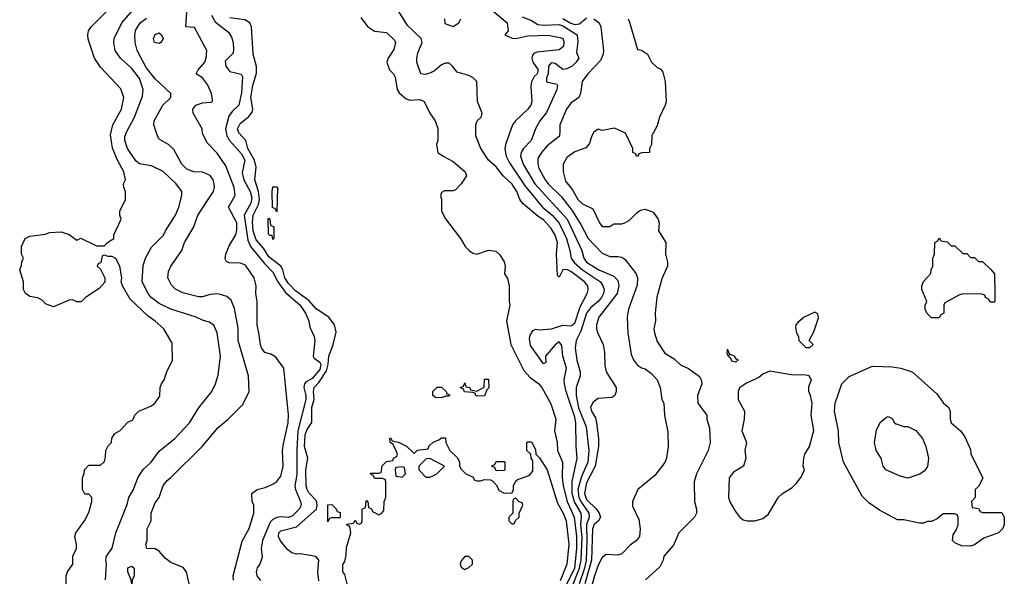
# Model space of a CAD drawing. Header units: inches. Extents: x 1793389 to 1900389, y 320802 to 470796.
# Tile 590 of 656: x 1884758 to 1889782, y 393608 to 396446. Entities that reach past the tile are written whole.
import ezdxf

# ---------------------------------------------------------------- set-up
doc = ezdxf.new("R2010")
doc.units = ezdxf.units.IN
doc.header["$MEASUREMENT"] = 0
doc.layers.add('B8389', color=7, linetype='Continuous')

msp = doc.modelspace()

# ---------------------------------------------------------------- linework, layer by layer
at = {"layer": 'B8389', "color": 2}
for points, elevation in [([(1884996.4, 393476.4), (1884995.3, 393610), (1885002, 393630), (1885028.7, 393670), (1885028.7, 393710), (1885048.7, 393750), (1885048.7, 393770), (1885039, 393810), (1885044, 393830), (1885088, 393890), (1885110, 393934), (1885126, 393990), (1885126, 394010), (1885110, 394026), (1885090, 394026), (1885078, 394050), (1885078, 394110), (1885087.3, 394132.7), (1885088.4, 394151.6), (1885110, 394174), (1885170, 394174), (1885190, 394194), (1885196.4, 394216.4), (1885198, 394250), (1885210, 394274), (1885226, 394290), (1885228.4, 394311.6), (1885243.1, 394336.9), (1885270, 394352), (1885310, 394394), (1885334.6, 394405.4), (1885346, 394430), (1885366, 394450), (1885430, 394478), (1885450, 394492), (1885472.9, 394527.1), (1885475.3, 394570), (1885482, 394590), (1885495.3, 394610), (1885508, 394650), (1885538, 394710), (1885536.4, 394796.4), (1885494, 394870), (1885450, 394909), (1885413.8, 394933.8), (1885321, 395021), (1885282, 395090), (1885275.3, 395110), (1885279, 395130), (1885268.7, 395190), (1885248.4, 395228.4), (1885230, 395238), (1885210, 395238), (1885190, 395246), (1885178, 395242), (1885171.3, 395208.7), (1885158, 395202), (1885154, 395190), (1885170, 395174), (1885192, 395130), (1885191.6, 395108.4), (1885163.6, 395076.4), (1885094, 395030), (1885071.6, 395008.4), (1885050, 395008), (1885030, 395018), (1885010, 395015.3), (1884930, 394982), (1884890, 394998), (1884874.6, 395014.6), (1884850, 395028), (1884810, 395035.3), (1884788, 395050), (1884778, 395070), (1884778, 395110), (1884758, 395170), (1884767.3, 395192.7), (1884768.4, 395211.6), (1884778, 395230), (1884768, 395250), (1884768, 395290), (1884786, 395330), (1884810, 395342), (1884890, 395352), (1884910, 395362), (1884970, 395364.7), (1885010.9, 395350.9), (1885050, 395322), (1885070, 395332), (1885150, 395294), (1885190, 395294), (1885206, 395310), (1885238, 395330), (1885238, 395350), (1885275.3, 395430), (1885268.7, 395450), (1885268.7, 395470), (1885298, 395530), (1885298, 395570), (1885288.7, 395590), (1885288, 395610), (1885298, 395630), (1885289.2, 395670), (1885257, 395730), (1885231.5, 395791.5), (1885221.2, 395858.8), (1885234, 395910), (1885277, 395990), (1885289.2, 396050), (1885274.2, 396094.2), (1885170, 396204), (1885139.3, 396250), (1885106.8, 396346.8), (1885105.2, 396370), (1885109, 396390), (1885122, 396410), (1885261.2, 396550)], 222), ([(1885196, 393590), (1885201.2, 393670), (1885197.2, 393690), (1885201.2, 393710), (1885230, 393752), (1885249.2, 393830), (1885305.6, 393974.4), (1885315.3, 394010), (1885339, 394050), (1885361.2, 394110), (1885387.2, 394152.8), (1885429.2, 394190), (1885470, 394246), (1885549.4, 394310.6), (1885624, 394390), (1885670, 394464.7), (1885739, 394550), (1885757.2, 394590), (1885770, 394634), (1885782.7, 394730), (1885765.2, 394850), (1885749.1, 394889.1), (1885724.7, 394904.7), (1885690, 394914), (1885658, 394930), (1885530, 394969.6), (1885470, 394999.5), (1885429.3, 395030), (1885412.7, 395050), (1885383.7, 395110), (1885387.3, 395192.7), (1885399.3, 395230), (1885430, 395286), (1885491.8, 395348.2), (1885501.2, 395370), (1885552.3, 395450), (1885569.3, 395490), (1885585.2, 395550), (1885585.2, 395570), (1885556, 395610), (1885490, 395672.7), (1885430, 395700.9), (1885370, 395712), (1885350, 395727), (1885307.8, 395790), (1885294.7, 395830), (1885295.1, 395850), (1885304.2, 395875.8), (1885344.2, 395950), (1885384.2, 396055.8), (1885388, 396090), (1885370, 396146), (1885330, 396198), (1885272.7, 396250), (1885246, 396290), (1885238, 396330), (1885240.9, 396350), (1885279.6, 396430), (1885370, 396534)], 218), ([(1885848.4, 393588.4), (1885848, 393610), (1885892.9, 393787.1), (1885929.1, 393850.9), (1885953.2, 393930), (1885953.2, 393970), (1885944, 393990), (1885942, 394030), (1885969.3, 394050.7), (1886010, 394060.7), (1886050, 394077.3), (1886070, 394090.8), (1886090, 394118), (1886102, 394170), (1886099.6, 394250), (1886103.3, 394283.3), (1886127.6, 394390), (1886129.5, 394430.5), (1886105.2, 394670), (1886065.6, 394725.6), (1886040.2, 394740.2), (1886009, 394750), (1885992.5, 394772.5), (1885986, 394790), (1885979, 394850), (1885969.2, 394890), (1885969.3, 395009.3), (1885962.7, 395050), (1885965.2, 395090), (1885954, 395130), (1885910, 395195.3), (1885885.2, 395205.2), (1885826.3, 395206.3), (1885812.7, 395212.7), (1885806.6, 395226.6), (1885809.6, 395250), (1885826, 395294), (1885860.9, 395350), (1885866.3, 395373.7), (1885866, 395410), (1885823.7, 395490), (1885857.2, 395550), (1885852.3, 395590), (1885810, 395701.2), (1885765.4, 395765.4), (1885716.5, 395816.5), (1885690, 395866), (1885688.7, 395890), (1885643.7, 395970), (1885642, 395990), (1885656, 396010), (1885690, 396022.6), (1885734.8, 396025.2), (1885742, 396030), (1885742, 396038), (1885736.2, 396070), (1885716.4, 396116.4), (1885690, 396149.3), (1885658, 396170), (1885668, 396190), (1885702.7, 396230), (1885709.3, 396250), (1885713.2, 396290), (1885650, 396406), (1885606, 396410), (1885612.7, 396510)], 210), ([(1887575, 393550), (1887615, 393650), (1887622.4, 393690), (1887627.5, 393807.5), (1887620.5, 393870), (1887625.4, 393910), (1887623.2, 393930), (1887588.3, 393988.3), (1887577.1, 394030), (1887576.9, 394090), (1887603.1, 394210), (1887597.1, 394270), (1887595.6, 394390), (1887590, 394418.8), (1887545.7, 394550), (1887538, 394590), (1887537, 394610), (1887548.2, 394670), (1887528.7, 394730), (1887524.5, 394784.5), (1887510, 394802.8), (1887490, 394787.7), (1887441.2, 394730), (1887442, 394698), (1887430, 394692), (1887364.9, 394784.9), (1887359.8, 394820.2), (1887363, 394837), (1887378, 394862), (1887390, 394868.7), (1887410, 394865.2), (1887470.7, 394869.3), (1887530, 394889.2), (1887570, 394885.1), (1887590, 394899.5), (1887618, 394982), (1887654, 395050), (1887658.4, 395070), (1887656.4, 395090), (1887639.1, 395110), (1887570, 395163), (1887550, 395172.7), (1887529, 395171), (1887510, 395134), (1887502, 395142), (1887497.1, 395250), (1887502.4, 395310), (1887490, 395346.8), (1887470, 395382), (1887430, 395426), (1887403, 395443), (1887326.6, 395506.6), (1887310.4, 395530.3), (1887295.3, 395570), (1887270, 395608), (1887224.9, 395650), (1887190, 395695.5), (1887150.4, 395730.3), (1887110.8, 395790), (1887085.4, 395854.6), (1887084.7, 395910), (1887092, 395930), (1887112, 395950), (1887118, 395970), (1887094, 396030), (1887090.9, 396130.9), (1887072, 396150), (1887050, 396161), (1886990, 396178), (1886966.8, 396210), (1886950, 396224), (1886930, 396224), (1886910, 396216.3), (1886874.9, 396185.1), (1886850, 396173.4), (1886827.3, 396167.3), (1886804.7, 396170), (1886784, 396230), (1886784, 396250), (1886790, 396278), (1886810.8, 396330), (1886807.3, 396350), (1886736.7, 396416.7), (1886670, 396524)], 206), ([(1887150.8, 396510), (1887244.7, 396430), (1887251.1, 396388.9), (1887234, 396370), (1887270, 396352), (1887290, 396351.3), (1887350, 396364.7), (1887452.9, 396367.1), (1887516.1, 396356.1), (1887530, 396350.6), (1887534.9, 396334.9), (1887532, 396310), (1887510, 396292), (1887398.8, 396281.2), (1887383.5, 396276.5), (1887374.8, 396265.2), (1887370.8, 396250), (1887376.3, 396230), (1887403.8, 396190), (1887398.4, 396170), (1887383.5, 396156.5), (1887370.3, 396130), (1887366.2, 396106.2), (1887370.7, 396030), (1887366, 396010), (1887351.3, 395990), (1887288.6, 395931.4), (1887273.4, 395910), (1887237.3, 395810), (1887233.4, 395786.6), (1887240.4, 395750), (1887257.1, 395717.1), (1887337.5, 395597.5), (1887425.3, 395490), (1887474.9, 395450), (1887510, 395408.2), (1887547.9, 395330), (1887565.7, 395270), (1887571.8, 395230), (1887588, 395208), (1887630, 395171.5), (1887721.3, 395110), (1887734, 395090), (1887739.5, 395070), (1887737.6, 395050), (1887726.4, 395030), (1887710.2, 395009.8), (1887670, 394976.9), (1887650, 394949.5), (1887621.2, 394858.8), (1887597.6, 394810), (1887592.8, 394772.8), (1887600.4, 394710), (1887618.4, 394650), (1887618.4, 394630), (1887597, 394570), (1887597.3, 394530), (1887610, 394467.7), (1887648.1, 394370), (1887662.8, 394250), (1887656.2, 394190), (1887624, 394116), (1887606.4, 394050), (1887610.9, 394010), (1887623.8, 393983.8), (1887662.6, 393930), (1887663.5, 393910), (1887649.4, 393870), (1887652.1, 393790), (1887648.2, 393690), (1887639.5, 393650), (1887612.1, 393570)], 210), ([(1885627.5, 393547.5), (1885609.8, 393629.8), (1885592.7, 393652.7), (1885530, 393678.7), (1885501.1, 393701.1), (1885470, 393735.3), (1885450, 393748.7), (1885406, 393750), (1885402, 393770), (1885409.1, 393790.9), (1885409.2, 393850), (1885428.7, 393890), (1885429.5, 393930.5), (1885450, 393982), (1885469, 394010), (1885490, 394071.3), (1885510, 394096), (1885530, 394111), (1885689, 394270), (1885770, 394366), (1885822, 394410), (1885896, 394484), (1885929, 394550), (1885925.2, 394630), (1885872, 394810), (1885872.9, 394872.9), (1885854, 394974), (1885836.6, 395016.6), (1885815.1, 395035.1), (1885770, 395049.2), (1885730, 395045.2), (1885690, 395032.7), (1885670, 395032.7), (1885590, 395052.7), (1885552.5, 395072.5), (1885532.9, 395092.9), (1885514, 395130), (1885517.2, 395162.8), (1885529, 395190), (1885585.2, 395270), (1885599.3, 395310), (1885646, 395390), (1885667, 395450), (1885746.6, 395570), (1885751.8, 395590), (1885749.5, 395610), (1885746, 395630), (1885730, 395652.7), (1885690, 395669.3), (1885646, 395670), (1885610, 395684), (1885586, 395710), (1885544.7, 395784.7), (1885518, 395810), (1885474.6, 395834.6), (1885464.7, 395844.7), (1885442, 395910), (1885444, 395930), (1885489, 396010), (1885528.7, 396050), (1885529, 396070), (1885450, 396145.2), (1885403, 396203), (1885357.6, 396290), (1885347, 396330), (1885344.8, 396364.8), (1885348.1, 396391.9), (1885372.3, 396430), (1885405.3, 396454.7)], 214), ([(1885736.2, 396470), (1885754.9, 396434.9), (1885823.3, 396383.3), (1885838, 396358), (1885846.6, 396330), (1885849.3, 396290.7), (1885845.2, 396274.8), (1885805.6, 396234.4), (1885809, 396210), (1885830, 396182), (1885888.9, 396168.9), (1885894.2, 396154.2), (1885890, 396074), (1885877, 396010), (1885842.5, 395977.5), (1885825.9, 395954.1), (1885808, 395890), (1885814.6, 395854.6), (1885827.8, 395830), (1885890, 395762.9), (1885906, 395730), (1885893.8, 395666.2), (1885902.2, 395630), (1885933.5, 395570), (1885941.7, 395538.3), (1885936.9, 395510), (1885902.6, 395450), (1885922, 395322), (1885936.3, 395290), (1886005.4, 395205.4), (1886050, 395159.5), (1886074.7, 395110), (1886115, 395055), (1886189.6, 394990), (1886217, 394950), (1886234, 394910), (1886238, 394878), (1886261.2, 394830), (1886264, 394810), (1886256, 394730), (1886260.7, 394720.7), (1886290, 394699.5), (1886294, 394690), (1886290, 394662), (1886250, 394616), (1886219.6, 394600.4), (1886211.1, 394588.9), (1886207, 394570), (1886218.7, 394530), (1886218.7, 394510), (1886178, 394350), (1886172.2, 394252.3), (1886172.6, 394127.4), (1886161.6, 394070), (1886164.5, 394050), (1886191.6, 393990), (1886194, 393970), (1886184.5, 393950), (1886150, 393916.3), (1886130, 393908), (1886090, 393911.3), (1886070, 393908.4), (1886050, 393898), (1886036.4, 393883.6), (1885996.9, 393790), (1885989.5, 393750), (1885994.6, 393705.4), (1885984, 393670), (1885970, 393651.3), (1885964.5, 393630), (1885967.6, 393610), (1885986.3, 393586.3)], 206), ([(1886285.1, 393585.1), (1886278.7, 393630), (1886284.5, 393690), (1886269.6, 393709.6), (1886190, 393722.9), (1886170, 393720.5), (1886147.1, 393727.1), (1886124.7, 393744.8), (1886088.1, 393788.1), (1886078, 393810), (1886080.9, 393830), (1886090, 393839.1), (1886170, 393859.5), (1886272.1, 393950), (1886276.4, 393970), (1886272.4, 393992.4), (1886233.6, 394033.6), (1886224.4, 394050), (1886220.4, 394070), (1886217.4, 394150), (1886228.7, 394210), (1886211.9, 394270), (1886215, 394330), (1886224.1, 394355.9), (1886248.6, 394391.4), (1886248.1, 394470), (1886260.3, 394510), (1886257.2, 394550), (1886260.5, 394570), (1886284.1, 394595.9), (1886323.9, 394656.1), (1886332.7, 394690), (1886335.4, 394730), (1886358.3, 394790), (1886373.4, 394853.4), (1886364.5, 394890), (1886336.2, 394930), (1886271.5, 394971.5), (1886233.6, 395013.6), (1886164.5, 395064.5), (1886130, 395100.5), (1886110.9, 395130), (1886100.9, 395170), (1886090, 395189.6), (1886030, 395236.3), (1886001.4, 395281.4), (1885964.6, 395324.6), (1885949.2, 395369.2), (1885945.3, 395414.7), (1885949.7, 395449.8), (1885976.6, 395503.4), (1885982.3, 395530), (1885976.5, 395570), (1885958.3, 395630), (1885965.1, 395694.9), (1885955.3, 395730), (1885921.4, 395790), (1885911.6, 395830), (1885876.2, 395870), (1885869.7, 395890), (1885882.2, 395917.7), (1885927.2, 395952.8), (1885944.7, 395975.3), (1885947.8, 395990), (1885937.7, 396050), (1885947.2, 396110), (1885965.9, 396174.1), (1885967, 396207), (1885949.7, 396270), (1885940.7, 396410), (1885932.7, 396430), (1885906.3, 396446.3), (1885830, 396455.1)], 202), ([(1886498, 396458), (1886532.4, 396412.4), (1886568.2, 396388.2), (1886630, 396381), (1886670, 396342), (1886674.8, 396330), (1886666.4, 396293.6), (1886638, 396250), (1886631, 396230), (1886644.7, 396190), (1886664.7, 396170), (1886673.7, 396153.7), (1886684.9, 396090), (1886693.8, 396073.8), (1886730, 396042), (1886750, 396036.3), (1886799.8, 396039.8), (1886822, 396030), (1886851.3, 395970), (1886878, 395930), (1886890.9, 395890.9), (1886891, 395830), (1886884, 395810), (1886891, 395770), (1886918, 395750), (1886970, 395722.8), (1887031.3, 395670), (1887038, 395650), (1887011.3, 395610), (1886981, 395579), (1886970, 395574), (1886926, 395574), (1886910, 395566), (1886906, 395550), (1886911, 395531), (1886911, 395470), (1886930, 395431.3), (1887006.8, 395330), (1887030.6, 395290), (1887050.7, 395270), (1887070, 395255.5), (1887090, 395250.6), (1887150, 395270.6), (1887186.8, 395266.8), (1887207.1, 395247.1), (1887230, 395212), (1887234.8, 395190), (1887231.3, 395150), (1887246.4, 395126.4), (1887254.8, 395090), (1887254.8, 395010), (1887258.8, 394990), (1887242, 394910), (1887263.7, 394790), (1887330, 394657.3), (1887362.3, 394622.3), (1887406.8, 394590), (1887422.8, 394570), (1887467.9, 394487.9), (1887494, 394410), (1887487.7, 394350), (1887500.5, 394290), (1887503, 394250), (1887528.2, 394190), (1887526.3, 394113.7), (1887531.4, 394070), (1887551.1, 393990), (1887587.3, 393910), (1887599.4, 393810), (1887599.1, 393750), (1887589.3, 393650), (1887543.8, 393556.2)], 202), ([(1886926, 396450), (1886927.1, 396427.1), (1886970, 396412), (1886998, 396430), (1887008.4, 396451.6)], 210), ([(1887321.7, 396461.7), (1887370, 396441.5), (1887402.4, 396422.4), (1887430, 396417.8), (1887510, 396421.6), (1887530, 396415.9), (1887603, 396370), (1887606.2, 396333.8), (1887599.8, 396279.8), (1887611, 396250), (1887597.3, 396230), (1887577.3, 396210), (1887550, 396195.1), (1887530, 396192.7), (1887490, 396223.7), (1887470, 396226.6), (1887455.5, 396210), (1887455.3, 396170), (1887446.7, 396150), (1887446, 396130), (1887498, 396118), (1887502.8, 396110), (1887499.3, 396090), (1887446.8, 395973.2), (1887412.7, 395930), (1887390.5, 395890), (1887368, 395830), (1887328.4, 395790), (1887317.6, 395770), (1887314, 395750), (1887327.2, 395710), (1887385.7, 395610), (1887551.6, 395430), (1887627, 395270), (1887636.4, 395230), (1887650, 395210.6), (1887713.4, 395170), (1887790, 395139.1), (1887810, 395116), (1887815.8, 395090), (1887806.7, 395050), (1887713.4, 394930), (1887700.7, 394890), (1887700.7, 394870), (1887707.5, 394847.5), (1887734.8, 394790), (1887742.8, 394750), (1887743.5, 394683.5), (1887750.7, 394650.7), (1887802, 394570), (1887802, 394550), (1887794, 394530), (1887779.6, 394520.4), (1887710, 394515.3), (1887683.5, 394496.5), (1887671.3, 394470), (1887676, 394450), (1887695.9, 394415.9), (1887702, 394390), (1887710.8, 394310), (1887710.7, 394270), (1887694.9, 394170), (1887650, 394083.7), (1887639.2, 394030), (1887650, 394000.3), (1887701.3, 393950), (1887715.5, 393930), (1887722, 393910), (1887710.8, 393890), (1887690, 393871.6), (1887680.2, 393850), (1887675.2, 393690), (1887641, 393570)], 214), ([(1887686.8, 396450), (1887714.8, 396430), (1887724, 396410), (1887737.3, 396290), (1887734.8, 396270), (1887721.1, 396238.9), (1887657.3, 396170), (1887628.4, 396131.6), (1887619.3, 396070), (1887610.6, 396050), (1887570, 396021.2), (1887547.3, 395990), (1887514, 395910), (1887514.8, 395870), (1887510.7, 395850), (1887450, 395803.7), (1887420.5, 395770), (1887401.7, 395738.3), (1887401.3, 395710), (1887406.7, 395690), (1887439.5, 395630), (1887454, 395610), (1887523, 395543), (1887575.2, 395475.2), (1887621.8, 395401.8), (1887658, 395330), (1887730, 395256), (1887770, 395238.8), (1887810, 395238.8), (1887830, 395234.8), (1887845.2, 395225.2), (1887904, 395150), (1887910.7, 395130), (1887908.1, 395091.9), (1887864, 394970), (1887857.3, 394930), (1887860.7, 394850), (1887878.5, 394738.5), (1887890, 394711.3), (1887910, 394684.7), (1887930, 394671), (1887950, 394666), (1887981.4, 394641.4), (1888011, 394610), (1888026.8, 394570), (1888034.8, 394510), (1888044, 394490), (1888047.9, 394427.9), (1888065.4, 394345.4), (1888066, 394270), (1888058, 394210), (1888050, 394188), (1887998, 394122), (1887912, 394050), (1887884.7, 393990), (1887885.4, 393965.4), (1887916.9, 393896.9), (1887924.7, 393850), (1887921, 393810), (1887904.7, 393790), (1887873.7, 393766.3), (1887830, 393722), (1887810, 393715.3), (1887750, 393719), (1887730, 393704), (1887710, 393665.2), (1887690.5, 393610.5), (1887669.2, 393530)], 218), ([(1887530, 396453), (1887570, 396428.4), (1887590, 396421.6), (1887614, 396426), (1887650, 396455.3)], 218), ([(1887862, 396450), (1887870, 396434), (1887910, 396294), (1887930, 396291.3), (1887962, 396270), (1887982, 396230), (1888010, 396202), (1888030, 396194), (1888039.6, 396179.6), (1888051.3, 396131.3), (1888056, 396030), (1888051, 396010), (1888022.8, 395950), (1888010, 395906), (1887983.6, 395856.4), (1887982, 395810), (1887972, 395790), (1887972, 395770), (1887932.7, 395767.3), (1887918, 395762), (1887914, 395750), (1887906, 395750), (1887902, 395762), (1887886, 395770), (1887886, 395790), (1887848.4, 395868.4), (1887793.6, 395893.6), (1887730, 395882), (1887710, 395888), (1887686.8, 395873.2), (1887674.8, 395850), (1887664.9, 395815.1), (1887647.3, 395792.7), (1887590, 395773.2), (1887550, 395744), (1887530.7, 395710), (1887530.7, 395670), (1887542.8, 395622.8), (1887579.5, 395579.5), (1887605.5, 395530), (1887630, 395507.3), (1887682, 395482), (1887716, 395410), (1887730, 395391.3), (1887768.9, 395391.1), (1887790, 395404.7), (1887830, 395404.7), (1887846, 395410), (1887870, 395424.7), (1887910, 395464.7), (1887925.6, 395474.4), (1887950, 395481), (1887990, 395464.7), (1888016, 395430), (1888021, 395410), (1888018, 395370), (1888054.8, 395310), (1888053.4, 395250), (1888064, 395210), (1888062.8, 395190), (1888034.4, 395125.6), (1888008.2, 395031.8), (1888000.7, 394950), (1888002, 394910), (1887993.4, 394870), (1887996.3, 394850), (1888010, 394804.7), (1888050, 394746), (1888097.5, 394717.5), (1888130, 394686.8), (1888170, 394666.8), (1888227.1, 394627.1), (1888236, 394610), (1888238.8, 394590), (1888216, 394530), (1888218, 394490), (1888264.7, 394430), (1888264.7, 394410), (1888276.9, 394363.1), (1888281, 394290), (1888271, 394250), (1888210.8, 394130), (1888198.8, 394090), (1888201, 393990), (1888210.8, 393950), (1888210.8, 393930), (1888201, 393910), (1888121, 393830), (1888093.7, 393766.3), (1888044.7, 393710), (1888042, 393690), (1888023.6, 393656.4), (1887952, 393590)], 222), ([(1886429.2, 393570), (1886416.4, 393616.4), (1886406, 393630), (1886407.3, 393667.3), (1886416.4, 393683.6), (1886424, 393716), (1886425.2, 393754.8), (1886448, 393830), (1886442, 393862), (1886426, 393870), (1886430, 393874), (1886462, 393878), (1886470, 393894), (1886478, 393878), (1886490, 393874), (1886502, 393878), (1886506, 393890), (1886506, 393950), (1886522, 393958), (1886526, 393990), (1886530, 393994), (1886534, 393990), (1886538, 393958), (1886552.7, 393952.7), (1886558, 393938), (1886590, 393922), (1886606, 393930), (1886616.4, 393943.6), (1886618, 393990), (1886626, 394010), (1886626, 394090), (1886622, 394102), (1886610, 394106), (1886570, 394106), (1886562, 394122), (1886546, 394130), (1886550, 394134), (1886590, 394134), (1886602, 394138), (1886608, 394172), (1886630, 394194), (1886662, 394198), (1886666, 394210), (1886682, 394218), (1886686, 394230), (1886676.4, 394256.4), (1886662, 394282), (1886648, 394290), (1886646, 394310), (1886650, 394314), (1886658, 394298), (1886691.6, 394291.6), (1886731.3, 394271.3), (1886770, 394234), (1886788.4, 394251.6), (1886842, 394258), (1886847.3, 394272.7), (1886867.3, 394292.7), (1886896.4, 394303.6), (1886910, 394314), (1886930, 394314), (1886932, 394290), (1886952, 394250), (1886992.7, 394212.7), (1887002, 394190), (1887002, 394170), (1887010, 394154), (1887034, 394130), (1887072.7, 394112.7), (1887078, 394098), (1887090, 394094), (1887110, 394094), (1887130, 394102), (1887159.6, 394099.6), (1887172.7, 394092.7), (1887190, 394074), (1887204.7, 394044.7), (1887230, 394032), (1887270, 394034), (1887278, 394050), (1887278, 394070), (1887290, 394094), (1887298, 394102), (1887358, 394122), (1887376.4, 394143.6), (1887376.4, 394196.4), (1887368, 394210), (1887366, 394230), (1887346, 394250), (1887346, 394290), (1887350, 394294), (1887370, 394294), (1887390, 394254), (1887392, 394230), (1887410, 394212), (1887450, 394151.3), (1887501.6, 393981.6), (1887531.8, 393930), (1887546, 393890), (1887560.4, 393770), (1887550.3, 393670), (1887515.3, 393584.8)], 198)]:
    msp.add_lwpolyline(points, dxfattribs=dict(at, elevation=elevation))
for points, elevation in [([(1885470, 396324.5), (1885445.2, 396330), (1885441.2, 396350), (1885450, 396370.8), (1885470, 396378.8), (1885481, 396370), (1885490.4, 396350.4), (1885478.8, 396330)], 210), ([(1886070, 395466), (1886062, 395482), (1886048.7, 395488.7), (1886046, 395570), (1886050, 395594), (1886070, 395594), (1886074, 395590)], 198), ([(1886050, 395326), (1886046, 395346), (1886034, 395346), (1886028, 395352), (1886026, 395430), (1886030, 395434), (1886034, 395430), (1886038, 395398), (1886054, 395390), (1886054, 395330)], 198), ([(1889510, 395294), (1889530, 395294), (1889570, 395254), (1889590, 395254), (1889610, 395234), (1889630, 395234), (1889650, 395214), (1889670, 395214), (1889712.7, 395172.7), (1889732, 395150), (1889734, 395050), (1889734, 395010), (1889730, 395006), (1889710, 395006), (1889702, 395022), (1889686, 395030), (1889682, 395042), (1889667.3, 395047.3), (1889570, 395048), (1889550, 395042), (1889478, 395002), (1889474, 394990), (1889474, 394950), (1889458, 394942), (1889450, 394926), (1889410, 394926), (1889386, 394950), (1889378, 394970), (1889378, 394990), (1889386, 395010), (1889362, 395070), (1889362, 395090), (1889369.1, 395110.9), (1889407.3, 395152.7), (1889408, 395170), (1889418, 395190), (1889418, 395230), (1889426, 395250), (1889428, 395310), (1889442, 395318), (1889450, 395334), (1889458, 395318), (1889490, 395314)], 222), ([(1888815.3, 394955.3), (1888761, 394930), (1888730, 394904), (1888718.8, 394890), (1888716.9, 394876.9), (1888721, 394850), (1888732, 394830), (1888734, 394810), (1888770, 394774), (1888790, 394774), (1888806, 394790), (1888786, 394810), (1888810, 394854), (1888833.6, 394926.4), (1888830, 394946)], 226), ([(1888370, 394766), (1888366.8, 394750), (1888370, 394734), (1888378, 394738), (1888374, 394730), (1888383.6, 394723.6), (1888390, 394706), (1888410, 394702), (1888426, 394710), (1888415.3, 394715.3), (1888406, 394730), (1888380.4, 394740.4)], 226), ([(1888585.4, 394654.6), (1888550, 394638), (1888530, 394622), (1888466.4, 394593.6), (1888431.6, 394568.4), (1888424.7, 394550), (1888424.7, 394510), (1888456, 394450), (1888454, 394410), (1888442.8, 394350), (1888466, 394290), (1888458, 394250), (1888462.8, 394210), (1888450.7, 394170), (1888400.9, 394139.1), (1888377.3, 394110), (1888375.5, 394010), (1888383.7, 393983.7), (1888410, 393938.8), (1888430.4, 393910.4), (1888450, 393896.3), (1888470.5, 393890.5), (1888509.5, 393890.5), (1888550, 393902), (1888577.6, 393922.4), (1888630, 394010.8), (1888650, 394030.7), (1888699.5, 394060.5), (1888719.5, 394080.5), (1888746.3, 394113.7), (1888762, 394150), (1888755.3, 394170), (1888759, 394210), (1888764, 394230), (1888788.7, 394270), (1888809.3, 394350.7), (1888797.2, 394430), (1888801.2, 394490), (1888793.2, 394530), (1888784, 394550), (1888784.7, 394575.3), (1888798, 394610), (1888786, 394630), (1888770, 394634), (1888694.6, 394634.6)], 226), ([(1889670, 393934), (1889770, 393934), (1889782, 393910), (1889782, 393870), (1889772, 393850), (1889752, 393830), (1889676.9, 393803.1), (1889630, 393768), (1889610, 393762), (1889563.1, 393763.1), (1889530, 393778), (1889518, 393790), (1889520.4, 393819.6), (1889536.4, 393843.6), (1889546, 393870), (1889546, 393910), (1889542, 393922), (1889530, 393926), (1889470, 393926), (1889439.6, 393900.4), (1889410, 393888), (1889390, 393888), (1889370, 393878), (1889350, 393878), (1889270, 393895.3), (1889236.4, 393896.4), (1889144.7, 393944.7), (1889090, 393982), (1889056.5, 394016.5), (1888961.2, 394190), (1888937.2, 394290), (1888936, 394350), (1888915.1, 394450), (1888919.3, 394490), (1888953.2, 394590), (1888990, 394626.8), (1889110, 394679.1), (1889210, 394676), (1889254, 394670), (1889312, 394650), (1889438, 394538), (1889470.9, 394490.9), (1889498, 394470), (1889506, 394450), (1889506, 394410), (1889510.9, 394390.9), (1889558, 394350), (1889579.8, 394319.8), (1889610, 394254), (1889612, 394230), (1889672, 394110), (1889652.7, 394067.3), (1889634, 394050), (1889634, 394010), (1889614, 393990), (1889618, 393958), (1889650, 393954), (1889658, 393938)], 222), ([(1887092.7, 394527.3), (1887086, 394530), (1887082, 394542), (1887070, 394546), (1887028.4, 394548.4), (1887022, 394562), (1887006, 394570), (1887022, 394578), (1887030, 394594), (1887034, 394574), (1887054, 394570), (1887058, 394558), (1887090, 394552), (1887128, 394572), (1887130, 394614), (1887150, 394614), (1887151.1, 394568.9), (1887142, 394558), (1887130, 394528)], 198), ([(1886910, 394518), (1886880.4, 394520.4), (1886866, 394530), (1886866, 394550), (1886888.4, 394571.6), (1886910, 394572), (1886934, 394550), (1886938, 394538), (1886952.7, 394532.7), (1886950, 394526), (1886930, 394526)], 198), ([(1889290, 394108.7), (1889250, 394119), (1889178, 394150), (1889164, 394170), (1889154, 394210), (1889129, 394250), (1889119, 394290), (1889130, 394354), (1889150, 394394), (1889180.4, 394419.6), (1889190, 394422), (1889210, 394412), (1889222, 394390), (1889230, 394384.7), (1889270, 394371.3), (1889290, 394371), (1889330, 394351), (1889364.7, 394310), (1889381, 394270), (1889394.8, 394210), (1889390, 394168), (1889374.4, 394145.6), (1889350.9, 394129.1)], 218), ([(1886850, 394208), (1886832.7, 394207.3), (1886794, 394170), (1886794, 394150), (1886830, 394114), (1886850, 394114), (1886870, 394122), (1886886, 394130), (1886926, 394170)], 198), ([(1887190, 394146), (1887182, 394162), (1887166, 394170), (1887182, 394178), (1887190, 394194), (1887230, 394194), (1887234, 394190), (1887234, 394150), (1887230, 394148)], 198), ([(1886710, 394166), (1886678, 394162), (1886674, 394150), (1886678, 394118), (1886710, 394114), (1886726, 394130), (1886722, 394162)], 198), ([(1887290, 394006), (1887278, 394002), (1887274, 393990), (1887274, 393930), (1887254, 393910), (1887254, 393890), (1887270, 393874), (1887282, 393878), (1887287.3, 393892.7), (1887306, 393910), (1887306, 393930), (1887326, 393970), (1887322, 393982), (1887307.3, 393987.3)], 198), ([(1886330, 393886), (1886330, 393972), (1886350, 393974), (1886372.7, 393952.7), (1886378, 393938), (1886392.7, 393932.7), (1886394, 393910), (1886390, 393906), (1886350, 393906), (1886338, 393902)], 198), ([(1887030, 393708.7), (1887010, 393686), (1887006, 393670), (1887010, 393654), (1887030, 393642), (1887050, 393652), (1887068, 393670), (1887068, 393690), (1887050, 393708)], 198), ([(1885330, 393566), (1885327.3, 393587.3), (1885309.2, 393630), (1885309.6, 393650.4), (1885330, 393659.1), (1885342.8, 393650), (1885342, 393610), (1885332.7, 393587.3)], 214)]:
    msp.add_lwpolyline(points, close=True, dxfattribs=dict(at, elevation=elevation))

doc.saveas('drawing.dxf')
